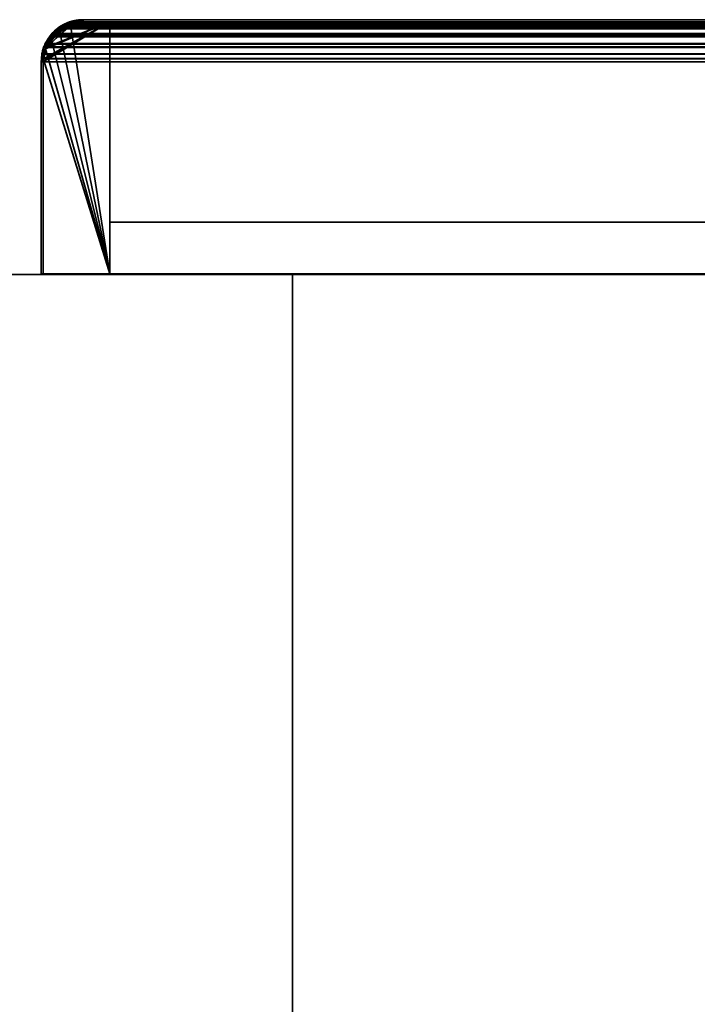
# Model space of a CAD drawing. Header units: millimetres. Extents: x -503 to 6703, y -110 to 193.
# Tile 769 of 1056: x 2527 to 2578, y 120 to 193. Entities that reach past the tile are written whole.
import ezdxf

# ---------------------------------------------------------------- set-up
doc = ezdxf.new("R2010")
doc.units = ezdxf.units.MM
doc.layers.add('151', color=7, linetype='Continuous', true_color=0xffffff)

# ---------------------------------------------------------------- blocks, each defined once
blk = doc.blocks.new('UG_SURFACE_003')
at = {"layer": '151', "color": 252, "linetype": 'Continuous', "lineweight": 35}
for points in [[(2397.5, -14, -7.75), (2397.5, 174.4, -7.75), (2547.5, 174.4, -7.75), (2547.5, -14, -7.75)], [(2397.5, 174.4, 2212.25), (3602.5, 174.4, 2212.25), (3452.5, 174.4, 2062.25), (2547.5, 174.4, 2062.25)], [(2547.5, 174.4, 2062.25), (2547.5, 174.4, -7.75), (2397.5, 174.4, -7.75), (2397.5, 174.4, 2212.25)], [(3602.5, -14, 2212.25), (3602.5, 174.4, 2212.25), (2397.5, 174.4, 2212.25), (2397.5, -14, 2212.25)], [(2547.5, -14, 2062.25), (2547.5, 174.4, 2062.25), (3452.5, 174.4, 2062.25), (3452.5, -14, 2062.25)], [(2547.5, -14, -7.75), (2547.5, 174.4, -7.75), (2547.5, 174.4, 2062.25), (2547.5, -14, 2062.25)]]:
    blk.add_3dface(points, dxfattribs=at)
blk = doc.blocks.new('UG_SURFACE_254')
at = {"layer": '151', "color": 14, "linetype": 'Continuous', "lineweight": 35}
for points in [[(2533.85, 193.3, -4.75), (2533.85, 174.45, -4.75), (2528.85, 174.45, -4.75), (2528.85, 190.3, -4.75)], [(2528.85, 190.3, -4.75), (2528.886, 190.481, -4.75), (2533.85, 193.3, -4.75)], [(2533.85, 193.3, -4.75), (2528.886, 190.481, -4.75), (2529.043, 191.273, -4.75)], [(2530.901, 193.111, -4.75), (2531.85, 193.3, -4.75), (2533.85, 193.3, -4.75), (2529.043, 191.273, -4.75)], [(2530.901, 193.111, -4.75), (2529.043, 191.273, -4.75), (2529.078, 191.448, -4.75), (2529.483, 192.054, -4.75)], [(2530.096, 192.667, -4.75), (2530.702, 193.072, -4.75), (2530.901, 193.111, -4.75), (2529.483, 192.054, -4.75)], [(2533.85, 174.45, 2073.4), (2530.907, 193.052, 2076.343), (2530.374, 192.912, 2076.876), (2530.094, 192.652, 2077.156)], [(2530.096, 192.667, -4.75), (2530.094, 192.652, 2077.156), (2530.374, 192.912, 2076.876)], [(2530.907, 193.052, 2076.343), (2530.702, 193.072, -4.75), (2530.096, 192.667, -4.75)], [(2530.096, 192.667, -4.75), (2530.374, 192.912, 2076.876), (2530.907, 193.052, 2076.343)], [(2530.907, 193.052, 2076.343), (2530.901, 193.111, -4.75), (2530.702, 193.072, -4.75)], [(2530.901, 193.111, -4.75), (2530.907, 193.052, 2076.343), (2531.85, 193.3, 2075.4)], [(2531.85, 193.3, 2075.4), (2531.85, 193.3, -4.75), (2530.901, 193.111, -4.75)], [(2533.85, 174.45, 2073.4), (2533.85, 193.3, 2073.4), (2531.85, 193.3, 2075.4), (2530.907, 193.052, 2076.343)], [(2533.85, 193.3, 2073.4), (2533.85, 193.3, -4.75), (2531.85, 193.3, -4.75), (2531.85, 193.3, 2075.4)], [(2533.85, 174.45, 2073.4), (2533.85, 174.45, -4.75), (2533.85, 193.3, -4.75), (2533.85, 193.3, 2073.4)], [(2530.094, 192.652, 2077.156), (2529.452, 192.056, 2077.799), (2533.85, 174.45, 2073.4)], [(2529.483, 192.054, -4.75), (2529.452, 192.056, 2077.799), (2530.094, 192.652, 2077.156)], [(2529.483, 192.054, -4.75), (2529.729, 192.421, -4.75), (2530.096, 192.667, -4.75)], [(2530.094, 192.652, 2077.156), (2529.729, 192.421, -4.75), (2529.483, 192.054, -4.75)], [(2530.094, 192.652, 2077.156), (2530.096, 192.667, -4.75), (2529.729, 192.421, -4.75)], [(2533.85, 174.45, 2073.4), (2529.452, 192.056, 2077.799), (2529.356, 191.967, 2077.894), (2529.035, 191.26, 2078.215)], [(2529.078, 191.448, -4.75), (2529.035, 191.26, 2078.215), (2529.356, 191.967, 2077.894)], [(2529.078, 191.448, -4.75), (2529.043, 191.273, -4.75), (2529.035, 191.26, 2078.215)], [(2529.078, 191.448, -4.75), (2529.356, 191.967, 2077.894), (2529.452, 192.056, 2077.799)], [(2529.452, 192.056, 2077.799), (2529.483, 192.054, -4.75), (2529.078, 191.448, -4.75)], [(2533.85, 174.45, 2073.4), (2529.035, 191.26, 2078.215), (2528.954, 191.082, 2078.296), (2528.874, 190.482, 2078.376)], [(2528.886, 190.481, -4.75), (2528.874, 190.482, 2078.376), (2528.954, 191.082, 2078.296)], [(2529.035, 191.26, 2078.215), (2529.043, 191.273, -4.75), (2528.886, 190.481, -4.75)], [(2528.886, 190.481, -4.75), (2528.954, 191.082, 2078.296), (2529.035, 191.26, 2078.215)], [(2528.874, 190.482, 2078.376), (2528.85, 190.3, 2078.4), (2528.85, 174.45, 2078.4), (2533.85, 174.45, 2073.4)], [(2528.85, 190.3, -4.75), (2528.85, 190.3, 2078.4), (2528.874, 190.482, 2078.376)], [(2528.874, 190.482, 2078.376), (2528.886, 190.481, -4.75), (2528.85, 190.3, -4.75)], [(2528.85, 190.3, -4.75), (2528.85, 174.45, -4.75), (2528.85, 174.45, 2078.4), (2528.85, 190.3, 2078.4)], [(2528.85, 174.45, 2078.4), (2528.85, 174.45, -4.75), (2533.85, 174.45, -4.75), (2533.85, 174.45, 2073.4)]]:
    blk.add_3dface(points, dxfattribs=at)
blk = doc.blocks.new('UG_SURFACE_255')
at = {"layer": '151', "color": 41, "linetype": 'Continuous', "lineweight": 35}
for points in [[(2533.85, 193.3, -4.75), (2583.85, 193.3, -4.75), (2583.85, 178.3, -4.75), (2533.85, 178.3, -4.75)], [(2533.85, 193.3, -4.75), (2533.85, 178.3, -4.75), (2533.85, 178.3, 2073.4), (2533.85, 193.3, 2073.4)], [(2583.85, 193.3, 2023.4), (2583.85, 193.3, -4.75), (2533.85, 193.3, -4.75), (2533.85, 193.3, 2073.4)], [(2583.85, 178.3, 2023.4), (2583.85, 193.3, 2023.4), (2533.85, 193.3, 2073.4), (2533.85, 178.3, 2073.4)], [(2583.85, 178.3, -4.75), (2583.85, 193.3, -4.75), (2583.85, 193.3, 2023.4), (2583.85, 178.3, 2023.4)], [(2533.85, 178.3, 2073.4), (2533.85, 178.3, -4.75), (2583.85, 178.3, -4.75), (2583.85, 178.3, 2023.4)]]:
    blk.add_3dface(points, dxfattribs=at)
blk = doc.blocks.new('UG_SURFACE_256')
at = {"layer": '151', "color": 7, "linetype": 'Continuous', "lineweight": 35}
for points in [[(2529.623, 192.527, -4.75), (2529.66, 192.448, 2077.59), (2530.3, 193.042, 2076.95)], [(2530.3, 193.042, 2076.95), (2530.064, 192.822, -4.75), (2529.623, 192.527, -4.75)], [(2529.736, 192.402, 2077.514), (2530.49, 192.974, 2076.76), (2530.3, 193.042, 2076.95), (2529.66, 192.448, 2077.59)], [(2529.729, 192.421, -4.75), (2530.148, 192.704, -4.75), (2530.49, 192.974, 2076.76)], [(2530.49, 192.974, 2076.76), (2529.736, 192.402, 2077.514), (2529.729, 192.421, -4.75)], [(2530.651, 193.213, -4.75), (2530.064, 192.822, -4.75), (2530.3, 193.042, 2076.95)], [(2530.67, 193.055, -4.75), (2530.148, 192.704, -4.75), (2530.064, 192.822, -4.75), (2530.651, 193.213, -4.75)], [(2530.148, 192.704, -4.75), (2530.67, 193.055, -4.75), (2530.752, 193.037, 2076.498)], [(2530.752, 193.037, 2076.498), (2530.49, 192.974, 2076.76), (2530.148, 192.704, -4.75)], [(2530.651, 193.213, -4.75), (2530.3, 193.042, 2076.95), (2530.701, 193.148, 2076.549)], [(2530.701, 193.148, 2076.549), (2530.3, 193.042, 2076.95), (2530.49, 192.974, 2076.76), (2530.752, 193.037, 2076.498)], [(2530.701, 193.148, 2076.549), (2530.692, 193.221, -4.75), (2530.651, 193.213, -4.75)], [(2530.749, 193.072, -4.75), (2530.67, 193.055, -4.75), (2530.651, 193.213, -4.75), (2530.692, 193.221, -4.75)], [(2530.67, 193.055, -4.75), (2530.749, 193.072, -4.75), (2530.752, 193.037, 2076.498)], [(2530.904, 193.263, -4.75), (2530.692, 193.221, -4.75), (2530.701, 193.148, 2076.549)], [(2530.692, 193.221, -4.75), (2530.904, 193.263, -4.75), (2530.951, 193.114, -4.75), (2530.749, 193.072, -4.75)], [(2530.904, 193.263, -4.75), (2530.701, 193.148, 2076.549), (2531.85, 193.45, 2075.4)], [(2530.752, 193.037, 2076.498), (2531.85, 193.3, 2075.4), (2531.85, 193.45, 2075.4), (2530.701, 193.148, 2076.549)], [(2530.749, 193.072, -4.75), (2530.951, 193.114, -4.75), (2531.85, 193.3, 2075.4)], [(2531.85, 193.3, 2075.4), (2530.752, 193.037, 2076.498), (2530.749, 193.072, -4.75)], [(2531.85, 193.45, 2075.4), (2531.85, 193.45, -4.75), (2530.904, 193.263, -4.75)], [(2531.85, 193.3, -4.75), (2530.951, 193.114, -4.75), (2530.904, 193.263, -4.75), (2531.85, 193.45, -4.75)], [(2530.951, 193.114, -4.75), (2531.85, 193.3, -4.75), (2531.85, 193.3, 2075.4)], [(2585.85, 193.45, 2021.4), (2585.85, 193.45, -4.75), (2531.85, 193.45, -4.75), (2531.85, 193.45, 2075.4)], [(2531.85, 193.45, -4.75), (2585.85, 193.45, -4.75), (2585.85, 193.3, -4.75), (2531.85, 193.3, -4.75)], [(2585.85, 193.45, 2021.4), (2531.85, 193.45, 2075.4), (2531.85, 193.3, 2075.4), (2585.85, 193.3, 2021.4)], [(2585.85, 193.3, 2021.4), (2531.85, 193.3, 2075.4), (2531.85, 193.3, -4.75), (2585.85, 193.3, -4.75)], [(2585.85, 193.45, 2021.4), (2586.929, 193.246, -4.75), (2586.022, 193.418, -4.75)], [(2586.929, 193.246, -4.75), (2585.85, 193.45, 2021.4), (2587, 193.156, 2020.25)], [(2586.022, 193.418, -4.75), (2585.85, 193.45, -4.75), (2585.85, 193.45, 2021.4)], [(2586.014, 193.269, -4.75), (2585.85, 193.3, -4.75), (2585.85, 193.45, -4.75), (2586.022, 193.418, -4.75)], [(2587, 193.156, 2020.25), (2585.85, 193.45, 2021.4), (2585.85, 193.3, 2021.4), (2586.948, 193.037, 2020.302)], [(2585.85, 193.3, -4.75), (2586.014, 193.269, -4.75), (2586.948, 193.037, 2020.302)], [(2586.948, 193.037, 2020.302), (2585.85, 193.3, 2021.4), (2585.85, 193.3, -4.75)], [(2586.877, 193.103, -4.75), (2586.014, 193.269, -4.75), (2586.022, 193.418, -4.75), (2586.929, 193.246, -4.75)], [(2586.014, 193.269, -4.75), (2586.877, 193.103, -4.75), (2586.948, 193.037, 2020.302)], [(2586.946, 193.09, -4.75), (2586.877, 193.103, -4.75), (2586.929, 193.246, -4.75), (2587, 193.233, -4.75)], [(2586.948, 193.037, 2020.302), (2586.877, 193.103, -4.75), (2586.946, 193.09, -4.75)], [(2587, 193.156, 2020.25), (2587, 193.233, -4.75), (2586.929, 193.246, -4.75)], [(2586.952, 193.086, -4.75), (2586.946, 193.09, -4.75), (2587, 193.233, -4.75), (2587.008, 193.227, -4.75)], [(2586.946, 193.09, -4.75), (2586.952, 193.086, -4.75), (2586.948, 193.037, 2020.302)], [(2586.948, 193.037, 2020.302), (2587.21, 192.974, 2020.04), (2587.361, 193.064, 2019.889), (2587, 193.156, 2020.25)], [(2587.21, 192.974, 2020.04), (2586.948, 193.037, 2020.302), (2586.952, 193.086, -4.75)], [(2587.008, 193.227, -4.75), (2587.735, 192.751, -4.75), (2587.645, 192.634, -4.75), (2586.952, 193.086, -4.75)], [(2586.952, 193.086, -4.75), (2587.645, 192.634, -4.75), (2587.964, 192.402, 2019.286)], [(2587.964, 192.402, 2019.286), (2587.21, 192.974, 2020.04), (2586.952, 193.086, -4.75)], [(2587, 193.156, 2020.25), (2587.008, 193.227, -4.75), (2587, 193.233, -4.75)], [(2587.735, 192.751, -4.75), (2587.008, 193.227, -4.75), (2587, 193.156, 2020.25)], [(2587.735, 192.751, -4.75), (2587, 193.156, 2020.25), (2587.361, 193.064, 2019.889)], [(2588.051, 192.466, 2019.199), (2587.361, 193.064, 2019.889), (2587.21, 192.974, 2020.04), (2587.964, 192.402, 2019.286)], [(2587.361, 193.064, 2019.889), (2588.077, 192.527, -4.75), (2587.735, 192.751, -4.75)], [(2587.361, 193.064, 2019.889), (2588.051, 192.466, 2019.199), (2588.077, 192.527, -4.75)], [(2529.231, 192.05, 2078.019), (2529.399, 192.185, -4.75), (2528.923, 191.458, -4.75)], [(2528.923, 191.458, -4.75), (2529.399, 192.185, -4.75), (2529.516, 192.095, -4.75), (2529.064, 191.402, -4.75)], [(2529.064, 191.402, -4.75), (2529.516, 192.095, -4.75), (2529.64, 192.329, 2077.61)], [(2529.64, 192.329, 2077.61), (2529.146, 191.599, 2078.104), (2529.064, 191.402, -4.75)], [(2529.146, 191.599, 2078.104), (2529.64, 192.329, 2077.61), (2529.66, 192.448, 2077.59), (2529.231, 192.05, 2078.019)], [(2529.399, 192.185, -4.75), (2529.231, 192.05, 2078.019), (2529.66, 192.448, 2077.59)], [(2529.66, 192.448, 2077.59), (2529.623, 192.527, -4.75), (2529.399, 192.185, -4.75)], [(2529.729, 192.421, -4.75), (2529.516, 192.095, -4.75), (2529.399, 192.185, -4.75), (2529.623, 192.527, -4.75)], [(2529.516, 192.095, -4.75), (2529.729, 192.421, -4.75), (2529.736, 192.402, 2077.514)], [(2529.736, 192.402, 2077.514), (2529.64, 192.329, 2077.61), (2529.516, 192.095, -4.75)], [(2529.623, 192.527, -4.75), (2530.064, 192.822, -4.75), (2530.148, 192.704, -4.75), (2529.729, 192.421, -4.75)], [(2529.66, 192.448, 2077.59), (2529.64, 192.329, 2077.61), (2529.736, 192.402, 2077.514)], [(2587.971, 192.421, -4.75), (2587.645, 192.634, -4.75), (2587.735, 192.751, -4.75), (2588.077, 192.527, -4.75)], [(2587.645, 192.634, -4.75), (2587.971, 192.421, -4.75), (2587.964, 192.402, 2019.286)], [(2587.964, 192.402, 2019.286), (2588.06, 192.329, 2019.19), (2588.051, 192.466, 2019.199)], [(2588.06, 192.329, 2019.19), (2587.964, 192.402, 2019.286), (2587.971, 192.421, -4.75)], [(2588.077, 192.527, -4.75), (2588.372, 192.086, -4.75), (2588.253, 192.002, -4.75), (2587.971, 192.421, -4.75)], [(2587.971, 192.421, -4.75), (2588.554, 191.599, 2018.696), (2588.06, 192.329, 2019.19)], [(2587.971, 192.421, -4.75), (2588.253, 192.002, -4.75), (2588.622, 191.393, 2018.628)], [(2588.622, 191.393, 2018.628), (2588.554, 191.599, 2018.696), (2587.971, 192.421, -4.75)], [(2588.372, 192.086, -4.75), (2588.077, 192.527, -4.75), (2588.051, 192.466, 2019.199)], [(2588.051, 192.466, 2019.199), (2588.763, 191.499, -4.75), (2588.372, 192.086, -4.75)], [(2588.763, 191.499, -4.75), (2588.051, 192.466, 2019.199), (2588.372, 192.187, 2018.878)], [(2588.372, 192.187, 2018.878), (2588.051, 192.466, 2019.199), (2588.06, 192.329, 2019.19), (2588.554, 191.599, 2018.696)], [(2588.372, 192.187, 2018.878), (2588.771, 191.458, -4.75), (2588.763, 191.499, -4.75)], [(2588.372, 192.187, 2018.878), (2588.76, 191.44, 2018.49), (2588.771, 191.458, -4.75)], [(2588.554, 191.599, 2018.696), (2588.76, 191.44, 2018.49), (2588.372, 192.187, 2018.878)], [(2528.7, 190.3, 2078.55), (2528.918, 191.45, -4.75), (2528.904, 191.379, -4.75)], [(2528.918, 191.45, -4.75), (2528.7, 190.3, 2078.55), (2528.809, 191.121, 2078.441)], [(2528.918, 191.45, -4.75), (2528.809, 191.121, 2078.441), (2528.95, 191.433, 2078.3)], [(2528.95, 191.433, 2078.3), (2528.809, 191.121, 2078.441), (2528.905, 190.871, 2078.345), (2529.078, 191.393, 2078.172)], [(2529.06, 191.396, -4.75), (2529.047, 191.327, -4.75), (2528.904, 191.379, -4.75), (2528.918, 191.45, -4.75)], [(2528.95, 191.433, 2078.3), (2528.923, 191.458, -4.75), (2528.918, 191.45, -4.75)], [(2529.064, 191.402, -4.75), (2529.06, 191.396, -4.75), (2528.918, 191.45, -4.75), (2528.923, 191.458, -4.75)], [(2528.923, 191.458, -4.75), (2528.95, 191.433, 2078.3), (2529.231, 192.05, 2078.019)], [(2529.231, 192.05, 2078.019), (2528.95, 191.433, 2078.3), (2529.146, 191.599, 2078.104)], [(2529.078, 191.393, 2078.172), (2529.146, 191.599, 2078.104), (2528.95, 191.433, 2078.3)], [(2529.06, 191.396, -4.75), (2529.064, 191.402, -4.75), (2529.078, 191.393, 2078.172)], [(2529.146, 191.599, 2078.104), (2529.078, 191.393, 2078.172), (2529.064, 191.402, -4.75)], [(2588.605, 191.48, -4.75), (2588.253, 192.002, -4.75), (2588.372, 192.086, -4.75), (2588.763, 191.499, -4.75)], [(2588.253, 192.002, -4.75), (2588.605, 191.48, -4.75), (2588.622, 191.393, 2018.628)], [(2588.76, 191.44, 2018.49), (2588.554, 191.599, 2018.696), (2588.622, 191.393, 2018.628)], [(2588.622, 191.401, -4.75), (2588.605, 191.48, -4.75), (2588.763, 191.499, -4.75), (2588.771, 191.458, -4.75)], [(2588.605, 191.48, -4.75), (2588.622, 191.401, -4.75), (2588.622, 191.393, 2018.628)], [(2588.771, 191.458, -4.75), (2588.813, 191.246, -4.75), (2588.664, 191.199, -4.75), (2588.622, 191.401, -4.75)], [(2588.622, 191.393, 2018.628), (2588.795, 190.871, 2018.455), (2588.844, 191.279, 2018.406), (2588.76, 191.44, 2018.49)], [(2588.622, 191.401, -4.75), (2588.664, 191.199, -4.75), (2588.85, 190.3, 2018.4)], [(2588.85, 190.3, 2018.4), (2588.795, 190.871, 2018.455), (2588.622, 191.401, -4.75)], [(2588.795, 190.871, 2018.455), (2588.622, 191.393, 2018.628), (2588.622, 191.401, -4.75)], [(2588.813, 191.246, -4.75), (2588.771, 191.458, -4.75), (2588.76, 191.44, 2018.49)], [(2588.813, 191.246, -4.75), (2588.76, 191.44, 2018.49), (2588.844, 191.279, 2018.406)], [(2528.904, 191.379, -4.75), (2528.733, 190.472, -4.75), (2528.7, 190.3, 2078.55)], [(2528.85, 190.3, 2078.4), (2528.905, 190.871, 2078.345), (2528.809, 191.121, 2078.441), (2528.7, 190.3, 2078.55)], [(2529.047, 191.327, -4.75), (2528.881, 190.463, -4.75), (2528.733, 190.472, -4.75), (2528.904, 191.379, -4.75)], [(2528.85, 190.3, -4.75), (2528.881, 190.463, -4.75), (2529.078, 191.393, 2078.172)], [(2529.078, 191.393, 2078.172), (2528.905, 190.871, 2078.345), (2528.85, 190.3, -4.75)], [(2528.905, 190.871, 2078.345), (2528.85, 190.3, 2078.4), (2528.85, 190.3, -4.75)], [(2529.078, 191.393, 2078.172), (2528.881, 190.463, -4.75), (2529.047, 191.327, -4.75)], [(2529.047, 191.327, -4.75), (2529.06, 191.396, -4.75), (2529.078, 191.393, 2078.172)], [(2588.85, 190.3, -4.75), (2588.664, 191.199, -4.75), (2588.813, 191.246, -4.75), (2589, 190.3, -4.75)], [(2588.664, 191.199, -4.75), (2588.85, 190.3, -4.75), (2588.85, 190.3, 2018.4)], [(2589, 190.3, 2018.25), (2588.844, 191.279, 2018.406), (2588.795, 190.871, 2018.455), (2588.85, 190.3, 2018.4)], [(2588.844, 191.279, 2018.406), (2589, 190.3, -4.75), (2588.813, 191.246, -4.75)], [(2588.844, 191.279, 2018.406), (2589, 190.3, 2018.25), (2589, 190.3, -4.75)], [(2528.733, 190.472, -4.75), (2528.7, 190.3, -4.75), (2528.7, 190.3, 2078.55)], [(2528.881, 190.463, -4.75), (2528.85, 190.3, -4.75), (2528.7, 190.3, -4.75), (2528.733, 190.472, -4.75)], [(2528.7, 190.3, -4.75), (2528.7, 174.45, -4.75), (2528.7, 174.45, 2078.55), (2528.7, 190.3, 2078.55)], [(2528.7, 190.3, 2078.55), (2528.7, 174.45, 2078.55), (2528.85, 174.45, 2078.4), (2528.85, 190.3, 2078.4)], [(2528.7, 174.45, -4.75), (2528.7, 190.3, -4.75), (2528.85, 190.3, -4.75), (2528.85, 174.45, -4.75)], [(2528.85, 190.3, 2078.4), (2528.85, 174.45, 2078.4), (2528.85, 174.45, -4.75), (2528.85, 190.3, -4.75)], [(2589, 190.3, -4.75), (2589, 152.3, -4.75), (2588.85, 152.3, -4.75), (2588.85, 190.3, -4.75)], [(2588.85, 152.3, 2018.4), (2588.85, 190.3, 2018.4), (2588.85, 190.3, -4.75), (2588.85, 152.3, -4.75)], [(2588.85, 190.3, 2018.4), (2588.85, 152.3, 2018.4), (2589, 152.3, 2018.25), (2589, 190.3, 2018.25)], [(2589, 152.3, -4.75), (2589, 190.3, -4.75), (2589, 190.3, 2018.25), (2589, 152.3, 2018.25)], [(2528.7, 174.45, 2078.55), (2528.7, 174.45, -4.75), (2528.85, 174.45, -4.75), (2528.85, 174.45, 2078.4)], [(2588.85, 152.3, 2018.4), (2588.85, 152.3, -4.75), (2589, 152.3, -4.75), (2589, 152.3, 2018.25)]]:
    blk.add_3dface(points, dxfattribs=at)
blk = doc.blocks.new('UG_SURFACE_258')
at = {"layer": '151', "color": 7, "linetype": 'Continuous', "lineweight": 35}
for points in [[(2529.529, 192.43, 2077.721), (2530.12, 192.878, 2077.13), (2530.49, 192.974, 2076.76), (2529.735, 192.4, 2077.515)], [(3469.88, 192.864, 2077.13), (2530.12, 192.878, 2077.13), (2529.529, 192.43, 2077.721)], [(3470.262, 192.403, 2077.512), (2529.735, 192.4, 2077.515), (2530.49, 192.974, 2076.76)], [(2530.12, 192.878, 2077.13), (3469.88, 192.864, 2077.13), (3469.208, 193.267, 2076.458)], [(2530.422, 193.108, 2076.828), (2530.12, 192.878, 2077.13), (3469.208, 193.267, 2076.458)], [(2530.12, 192.878, 2077.13), (2530.422, 193.108, 2076.828), (2530.49, 192.974, 2076.76)], [(2530.422, 193.108, 2076.828), (3469.208, 193.267, 2076.458), (3469.057, 193.293, 2076.308)], [(3469.057, 193.293, 2076.308), (2530.95, 193.234, 2076.3), (2530.422, 193.108, 2076.828)], [(2530.752, 193.037, 2076.499), (2530.49, 192.974, 2076.76), (2530.422, 193.108, 2076.828), (2530.95, 193.234, 2076.3)], [(3470.17, 192.518, 2077.42), (2530.49, 192.974, 2076.76), (2530.752, 193.037, 2076.499)], [(3470.17, 192.518, 2077.42), (3470.262, 192.403, 2077.512), (2530.49, 192.974, 2076.76)], [(2530.95, 193.234, 2076.3), (2531.85, 193.45, 2075.4), (2531.85, 193.3, 2075.4), (2530.752, 193.037, 2076.499)], [(2530.752, 193.037, 2076.499), (2531.85, 193.3, 2075.4), (3468.15, 193.3, 2075.4)], [(3468.15, 193.3, 2075.4), (3469.157, 193.126, 2076.407), (2530.752, 193.037, 2076.499)], [(3469.157, 193.126, 2076.407), (3469.25, 193.07, 2076.5), (2530.752, 193.037, 2076.499)], [(2530.752, 193.037, 2076.499), (3469.25, 193.07, 2076.5), (3470.17, 192.518, 2077.42)], [(2530.95, 193.234, 2076.3), (3469.057, 193.293, 2076.308), (3468.15, 193.45, 2075.4)], [(3468.15, 193.45, 2075.4), (2531.85, 193.45, 2075.4), (2530.95, 193.234, 2076.3)], [(3468.15, 193.45, 2075.4), (3414.15, 193.45, 2021.4), (2585.85, 193.45, 2021.4), (2531.85, 193.45, 2075.4)], [(2585.85, 193.3, 2021.4), (2531.85, 193.3, 2075.4), (2531.85, 193.45, 2075.4), (2585.85, 193.45, 2021.4)], [(3468.15, 193.3, 2075.4), (2531.85, 193.3, 2075.4), (2585.85, 193.3, 2021.4), (3414.15, 193.3, 2021.4)], [(2529.64, 192.329, 2077.61), (2529.146, 191.599, 2078.104), (2529.011, 191.664, 2078.239), (2529.407, 192.249, 2077.843)], [(3470.587, 192.233, 2077.837), (2529.407, 192.249, 2077.843), (2529.011, 191.664, 2078.239)], [(2529.011, 191.664, 2078.239), (3470.894, 191.847, 2078.144), (3470.587, 192.233, 2077.837)], [(2529.146, 191.599, 2078.104), (2529.64, 192.329, 2077.61), (3470.763, 191.773, 2078.013)], [(2529.407, 192.249, 2077.843), (2529.529, 192.43, 2077.721), (2529.64, 192.329, 2077.61)], [(2529.529, 192.43, 2077.721), (2529.407, 192.249, 2077.843), (3470.587, 192.233, 2077.837)], [(2529.529, 192.43, 2077.721), (3470.272, 192.628, 2077.522), (3469.88, 192.864, 2077.13)], [(2529.529, 192.43, 2077.721), (3470.587, 192.233, 2077.837), (3470.272, 192.628, 2077.522)], [(2529.735, 192.4, 2077.515), (2529.64, 192.329, 2077.61), (2529.529, 192.43, 2077.721)], [(3470.763, 191.773, 2078.013), (2529.64, 192.329, 2077.61), (2529.735, 192.4, 2077.515)], [(2529.735, 192.4, 2077.515), (3470.262, 192.403, 2077.512), (3470.763, 191.773, 2078.013)], [(2529.077, 191.391, 2078.173), (2528.905, 190.871, 2078.345), (2528.758, 190.9, 2078.492), (2528.933, 191.429, 2078.317)], [(3471.067, 191.425, 2078.317), (2528.933, 191.429, 2078.317), (2528.758, 190.9, 2078.492)], [(2528.758, 190.9, 2078.492), (3471.19, 191.124, 2078.44), (3471.067, 191.425, 2078.317)], [(2528.933, 191.429, 2078.317), (3471.067, 191.425, 2078.317), (3470.894, 191.847, 2078.144)], [(2529.011, 191.664, 2078.239), (2528.933, 191.429, 2078.317), (3470.894, 191.847, 2078.144)], [(2528.933, 191.429, 2078.317), (2529.011, 191.664, 2078.239), (2529.146, 191.599, 2078.104), (2529.077, 191.391, 2078.173)], [(3470.763, 191.773, 2078.013), (2529.077, 191.391, 2078.173), (2529.146, 191.599, 2078.104)], [(3470.763, 191.773, 2078.013), (3470.922, 191.387, 2078.172), (2529.077, 191.391, 2078.173)], [(2528.724, 190.548, 2078.526), (2528.758, 190.9, 2078.492), (2528.905, 190.871, 2078.345), (2528.85, 190.3, 2078.4)], [(2528.758, 190.9, 2078.492), (2528.724, 190.548, 2078.526), (3471.267, 190.544, 2078.517)], [(2528.758, 190.9, 2078.492), (3471.267, 190.544, 2078.517), (3471.19, 191.124, 2078.44)], [(3471.15, 190.3, 2078.4), (2528.85, 190.3, 2078.4), (2528.905, 190.871, 2078.345)], [(2528.905, 190.871, 2078.345), (2529.077, 191.391, 2078.173), (3470.922, 191.387, 2078.172)], [(3470.922, 191.387, 2078.172), (3471.045, 191.085, 2078.295), (2528.905, 190.871, 2078.345)], [(3471.045, 191.085, 2078.295), (3471.15, 190.3, 2078.4), (2528.905, 190.871, 2078.345)], [(2528.85, 190.3, 2078.4), (2528.7, 190.3, 2078.55), (2528.724, 190.548, 2078.526)], [(3471.267, 190.544, 2078.517), (2528.724, 190.548, 2078.526), (2528.7, 190.3, 2078.55)], [(2528.7, 190.3, 2078.55), (3471.3, 190.3, 2078.55), (3471.267, 190.544, 2078.517)], [(2528.85, 190.3, 2078.4), (2528.85, 174.45, 2078.4), (2528.7, 174.45, 2078.55), (2528.7, 190.3, 2078.55)], [(2528.7, 190.3, 2078.55), (2528.7, 174.45, 2078.55), (3471.3, 174.45, 2078.55), (3471.3, 190.3, 2078.55)], [(3471.15, 190.3, 2078.4), (3471.15, 174.45, 2078.4), (2528.85, 174.45, 2078.4), (2528.85, 190.3, 2078.4)], [(3471.15, 174.45, 2078.4), (3471.3, 174.45, 2078.55), (2528.7, 174.45, 2078.55), (2528.85, 174.45, 2078.4)]]:
    blk.add_3dface(points, dxfattribs=at)
blk = doc.blocks.new('UG_SURFACE_260')
at = {"layer": '151', "color": 14, "linetype": 'Continuous', "lineweight": 35}
for points in [[(2533.85, 193.3, 2073.4), (2533.85, 174.45, 2073.4), (2528.85, 174.45, 2078.4), (2528.85, 190.3, 2078.4)], [(2528.85, 190.3, 2078.4), (2528.873, 190.536, 2078.377), (2533.85, 193.3, 2073.4)], [(2533.85, 193.3, 2073.4), (2528.873, 190.536, 2078.377), (2528.905, 190.871, 2078.345), (2529.072, 191.375, 2078.178)], [(2530.993, 193.095, 2076.257), (2531.85, 193.3, 2075.4), (2533.85, 193.3, 2073.4), (2529.072, 191.375, 2078.178)], [(2530.202, 192.755, 2077.048), (2530.49, 192.974, 2076.76), (2530.993, 193.095, 2076.257), (2529.072, 191.375, 2078.178)], [(2530.202, 192.755, 2077.048), (3469.798, 192.741, 2077.048), (3469.157, 193.126, 2076.407)], [(2530.49, 192.974, 2076.76), (2530.202, 192.755, 2077.048), (3469.157, 193.126, 2076.407)], [(2530.49, 192.974, 2076.76), (3469.157, 193.126, 2076.407), (3469.014, 193.151, 2076.264)], [(3469.014, 193.151, 2076.264), (2530.993, 193.095, 2076.257), (2530.49, 192.974, 2076.76)], [(2530.993, 193.095, 2076.257), (3469.014, 193.151, 2076.264), (3468.15, 193.3, 2075.4)], [(3468.15, 193.3, 2075.4), (2531.85, 193.3, 2075.4), (2530.993, 193.095, 2076.257)], [(3468.15, 193.3, 2075.4), (3466.15, 193.3, 2073.4), (2533.85, 193.3, 2073.4), (2531.85, 193.3, 2075.4)], [(3466.15, 174.45, 2073.4), (2533.85, 174.45, 2073.4), (2533.85, 193.3, 2073.4), (3466.15, 193.3, 2073.4)], [(2530.202, 192.755, 2077.048), (2529.072, 191.375, 2078.178), (2529.146, 191.599, 2078.104), (2529.523, 192.157, 2077.727)], [(3470.471, 192.141, 2077.721), (2529.523, 192.157, 2077.727), (2529.146, 191.599, 2078.104)], [(2529.146, 191.599, 2078.104), (3470.763, 191.773, 2078.013), (3470.471, 192.141, 2077.721)], [(2529.523, 192.157, 2077.727), (2529.64, 192.329, 2077.61), (2530.202, 192.755, 2077.048)], [(2529.64, 192.329, 2077.61), (2529.523, 192.157, 2077.727), (3470.471, 192.141, 2077.721)], [(3469.798, 192.741, 2077.048), (2530.202, 192.755, 2077.048), (2529.64, 192.329, 2077.61)], [(2529.64, 192.329, 2077.61), (3470.17, 192.518, 2077.42), (3469.798, 192.741, 2077.048)], [(2529.64, 192.329, 2077.61), (3470.471, 192.141, 2077.721), (3470.17, 192.518, 2077.42)], [(2529.072, 191.375, 2078.178), (3470.928, 191.371, 2078.178), (3470.763, 191.773, 2078.013)], [(2529.146, 191.599, 2078.104), (2529.072, 191.375, 2078.178), (3470.763, 191.773, 2078.013)], [(2528.905, 190.871, 2078.345), (2528.873, 190.536, 2078.377), (3471.119, 190.533, 2078.369)], [(3470.928, 191.371, 2078.178), (2529.072, 191.375, 2078.178), (2528.905, 190.871, 2078.345)], [(2528.905, 190.871, 2078.345), (3471.045, 191.085, 2078.295), (3470.928, 191.371, 2078.178)], [(2528.905, 190.871, 2078.345), (3471.119, 190.533, 2078.369), (3471.045, 191.085, 2078.295)], [(3471.119, 190.533, 2078.369), (2528.873, 190.536, 2078.377), (2528.85, 190.3, 2078.4)], [(2528.85, 190.3, 2078.4), (3471.15, 190.3, 2078.4), (3471.119, 190.533, 2078.369)], [(2528.85, 190.3, 2078.4), (2528.85, 174.45, 2078.4), (3471.15, 174.45, 2078.4), (3471.15, 190.3, 2078.4)], [(3466.15, 174.45, 2073.4), (3471.15, 174.45, 2078.4), (2528.85, 174.45, 2078.4), (2533.85, 174.45, 2073.4)]]:
    blk.add_3dface(points, dxfattribs=at)
blk = doc.blocks.new('UG_SURFACE_261')
at = {"layer": '151', "color": 41, "linetype": 'Continuous', "lineweight": 35}
for points in [[(2533.85, 178.3, 2073.4), (2533.85, 193.3, 2073.4), (2583.85, 193.3, 2023.4), (2583.85, 178.3, 2023.4)], [(2533.85, 193.3, 2073.4), (2533.85, 178.3, 2073.4), (3466.15, 178.3, 2073.4), (3466.15, 193.3, 2073.4)], [(3466.15, 193.3, 2073.4), (3416.15, 193.3, 2023.4), (2583.85, 193.3, 2023.4), (2533.85, 193.3, 2073.4)], [(3416.15, 178.3, 2023.4), (3466.15, 178.3, 2073.4), (2533.85, 178.3, 2073.4), (2583.85, 178.3, 2023.4)]]:
    blk.add_3dface(points, dxfattribs=at)

msp = doc.modelspace()

# ---------------------------------------------------------------- linework, layer by layer
at = {"layer": '151', "color": 252, "linetype": 'Continuous', "lineweight": -3, "true_color": 0x939598}
for p, q in [((2585.85, 193.45, 2021.4), (2531.85, 193.45, 2075.4)), ((2531.85, 193.45, -4.75), (2531.85, 193.45, 2075.4)), ((2531.85, 193.45, 2075.4), (2585.85, 193.45, 2021.4)), ((2531.85, 193.45, 2075.4), (3468.15, 193.45, 2075.4)), ((2531.85, 193.45, -4.75), (2585.85, 193.45, -4.75)), ((2533.85, 193.3, 2073.4), (2531.85, 193.3, 2075.4)), ((2531.85, 193.3, 2075.4), (2533.85, 193.3, 2073.4)), ((2531.85, 193.3, 2075.4), (3468.15, 193.3, 2075.4)), ((2531.85, 193.3, -4.75), (2585.85, 193.3, -4.75)), ((2585.85, 193.3, 2021.4), (2531.85, 193.3, 2075.4)), ((2531.85, 193.3, -4.75), (2531.85, 193.3, 2075.4)), ((2531.85, 193.3, 2075.4), (2585.85, 193.3, 2021.4)), ((2531.85, 193.3, -4.75), (2533.85, 193.3, -4.75)), ((2533.85, 178.3, -4.75), (2533.85, 193.3, -4.75)), ((2533.85, 193.3, 2073.4), (2583.85, 193.3, 2023.4)), ((2533.85, 193.3, 2073.4), (2533.85, 174.45, 2073.4)), ((2533.85, 193.3, -4.75), (2533.85, 174.45, -4.75)), ((2533.85, 193.3, 2073.4), (2533.85, 178.3, 2073.4)), ((2533.85, 193.3, 2073.4), (3466.15, 193.3, 2073.4)), ((2533.85, 193.3, 2073.4), (3466.15, 193.3, 2073.4)), ((2533.85, 193.3, 2073.4), (2533.85, 174.45, 2073.4)), ((2533.85, 193.3, -4.75), (2583.85, 193.3, -4.75)), ((2533.85, 193.3, -4.75), (2533.85, 193.3, 2073.4)), ((2533.85, 193.3, -4.75), (2533.85, 193.3, 2073.4)), ((2533.85, 178.3, 2073.4), (2533.85, 193.3, 2073.4)), ((2583.85, 193.3, 2023.4), (2533.85, 193.3, 2073.4)), ((2528.7, 174.45, 2078.55), (2528.7, 190.3, 2078.55)), ((2528.7, 174.45, -4.75), (2528.7, 190.3, -4.75)), ((2528.7, 190.3, 2078.55), (3471.3, 190.3, 2078.55)), ((2528.7, 190.3, 2078.55), (2528.7, 174.45, 2078.55)), ((2528.7, 190.3, -4.75), (2528.7, 190.3, 2078.55)), ((2528.85, 174.45, 2078.4), (2528.85, 190.3, 2078.4)), ((2528.85, 190.3, 2078.4), (3471.15, 190.3, 2078.4)), ((2528.85, 190.3, 2078.4), (2528.85, 174.45, 2078.4)), ((2528.85, 174.45, 2078.4), (2528.85, 190.3, 2078.4)), ((2528.85, 190.3, -4.75), (2528.85, 190.3, 2078.4)), ((2528.85, 174.45, -4.75), (2528.85, 190.3, -4.75)), ((2528.85, 174.45, -4.75), (2528.85, 190.3, -4.75)), ((2528.85, 190.3, -4.75), (2528.85, 190.3, 2078.4)), ((2528.85, 174.45, 2078.4), (2528.85, 190.3, 2078.4)), ((2528.85, 190.3, 2078.4), (3471.15, 190.3, 2078.4)), ((2533.85, 178.3, -4.75), (2533.85, 178.3, 2073.4)), ((2583.85, 178.3, -4.75), (2533.85, 178.3, -4.75)), ((2583.85, 178.3, 2023.4), (2533.85, 178.3, 2073.4)), ((2533.85, 178.3, 2073.4), (2583.85, 178.3, 2023.4)), ((2533.85, 178.3, 2073.4), (3466.15, 178.3, 2073.4)), ((2397.5, 174.4, 2212.25), (3602.5, 174.4, 2212.25)), ((2397.5, 174.4, -7.75), (2547.5, 174.4, -7.75)), ((2528.7, 174.45, 2078.55), (2528.85, 174.45, 2078.4)), ((2528.7, 174.45, -4.75), (2528.7, 174.45, 2078.55)), ((2528.7, 174.45, 2078.55), (3471.3, 174.45, 2078.55)), ((2528.85, 174.45, 2078.4), (2528.7, 174.45, 2078.55)), ((2528.85, 174.45, -4.75), (2528.7, 174.45, -4.75)), ((2533.85, 174.45, -4.75), (2528.85, 174.45, -4.75)), ((2533.85, 174.45, 2073.4), (2528.85, 174.45, 2078.4)), ((2528.85, 174.45, 2078.4), (2533.85, 174.45, 2073.4)), ((2528.85, 174.45, -4.75), (2528.85, 174.45, 2078.4)), ((2528.85, 174.45, 2078.4), (3471.15, 174.45, 2078.4)), ((2528.85, 174.45, 2078.4), (3471.15, 174.45, 2078.4)), ((2528.85, 174.45, -4.75), (2528.85, 174.45, 2078.4)), ((2533.85, 174.45, -4.75), (2533.85, 174.45, 2073.4)), ((2533.85, 174.45, 2073.4), (3466.15, 174.45, 2073.4)), ((2547.5, 174.4, 2062.25), (2547.5, 174.4, -7.75)), ((2547.5, -14, 2062.25), (2547.5, 174.4, 2062.25)), ((3452.5, 174.4, 2062.25), (2547.5, 174.4, 2062.25)), ((2547.5, 174.4, -7.75), (2547.5, -14, -7.75))]:
    msp.add_line(p, q, dxfattribs=at)
msp.add_arc((2531.85, 190.3, -4.75), 3, 90, 180, dxfattribs=at)
for points, knots in [([(2531.85, 193.45, 2075.4), (2531.137, 193.45, 2076.113), (2530.428, 193.221, 2076.822), (2529.518, 192.454, 2077.732), (2529.241, 192.124, 2078.009), (2528.827, 191.299, 2078.423), (2528.7, 190.808, 2078.55), (2528.7, 190.3, 2078.55)], [0, 0, 0, 0, 0.5, 0.5, 0.75, 0.75, 1, 1, 1, 1]), ([(2531.85, 193.3, 2075.4), (2531.171, 193.3, 2076.079), (2530.496, 193.082, 2076.754), (2529.629, 192.352, 2077.621), (2529.365, 192.037, 2077.885), (2528.971, 191.251, 2078.279), (2528.85, 190.784, 2078.4), (2528.85, 190.3, 2078.4)], [0, 0, 0, 0, 0.5, 0.5, 0.75, 0.75, 1, 1, 1, 1]), ([(2531.85, 193.3, 2075.4), (2531.171, 193.3, 2076.079), (2530.496, 193.082, 2076.754), (2529.629, 192.352, 2077.621), (2529.365, 192.037, 2077.885), (2528.971, 191.251, 2078.279), (2528.85, 190.784, 2078.4), (2528.85, 190.3, 2078.4)], [0, 0, 0, 0, 0.5, 0.5, 0.75, 0.75, 1, 1, 1, 1]), ([(2531.85, 193.3, -4.75), (2531.062, 193.3, -4.75), (2530.284, 192.977, -4.75), (2529.173, 191.866, -4.75), (2528.85, 191.088, -4.75), (2528.85, 190.3, -4.75)], [0, 0, 0, 0, 0.5, 0.5, 1, 1, 1, 1]), ([(2531.85, 193.3, 2075.4), (2531.171, 193.3, 2076.079), (2530.496, 193.082, 2076.754), (2529.629, 192.352, 2077.621), (2529.365, 192.037, 2077.885), (2528.971, 191.251, 2078.279), (2528.85, 190.784, 2078.4), (2528.85, 190.3, 2078.4)], [0, 0, 0, 0, 0.5, 0.5, 0.75, 0.75, 1, 1, 1, 1])]:
    msp.add_open_spline(points, degree=3, knots=knots, dxfattribs=at)
for points in [[(2531.85, 193.45, 2075.4), (2528.7, 193.45, 2078.55), (2528.7, 190.3, 2078.55)], [(2531.85, 193.45, -4.75), (2528.7, 193.45, -4.75), (2528.7, 190.3, -4.75)], [(2531.85, 193.3, 2075.4), (2528.85, 193.3, 2078.4), (2528.85, 190.3, 2078.4)]]:
    msp.add_rational_spline(points, [1, 0.707106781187, 1], degree=2, dxfattribs=at)
for points, degree in [([(2531.85, 193.3, -4.75), (2531.85, 193.45, -4.75)], 1), ([(2531.85, 193.3, 2075.4), (2843.95, 193.3, 2075.4), (3156.05, 193.3, 2075.4), (3468.15, 193.3, 2075.4)], 3), ([(2531.85, 193.3, -4.75), (2531.85, 193.3, 688.633), (2531.85, 193.3, 1382.017), (2531.85, 193.3, 2075.4)], 3), ([(2528.85, 190.3, -4.75), (2528.7, 190.3, -4.75)], 1)]:
    msp.add_open_spline(points, degree=degree, dxfattribs=at)

# ---------------------------------------------------------------- block references
for name in ['UG_SURFACE_256', 'UG_SURFACE_258', 'UG_SURFACE_254', 'UG_SURFACE_260', 'UG_SURFACE_255', 'UG_SURFACE_261', 'UG_SURFACE_003']:
    msp.add_blockref(name, (0, 0), dxfattribs=at)

doc.saveas('drawing.dxf')
